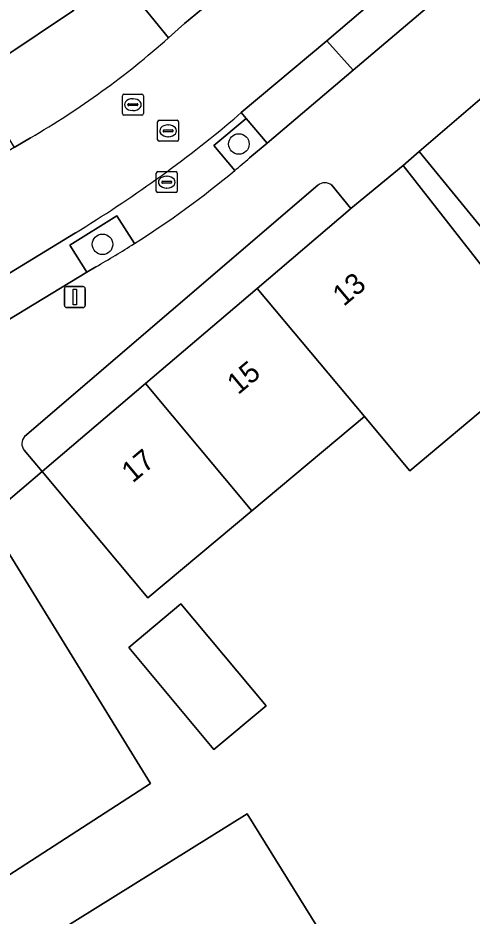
# Model space of a CAD drawing. Extents: x 160377 to 161131, y 383938 to 384853.
# Drawn here: x 160506.2 to 160527.84, y 384576.33 to 384619.15 of the extents above; entities that cross this region are included whole.
import ezdxf

# ---------------------------------------------------------------- set-up
doc = ezdxf.new("R2010")
doc.units = 0
for name, color, linetype in [('IMGEO_Boom', 7, 'Continuous'), ('IMGEO_Erf', 7, 'Continuous'), ('IMGEO_Groenvoorziening', 7, 'Continuous'), ('IMGEO_Kolk', 7, 'Continuous'), ('IMGEO_Lichtmast', 7, 'Continuous'), ('IMGEO_Pand', 7, 'Continuous'), ('IMGEO_Pand_nummerreeks', 7, 'Continuous'), ('IMGEO_Parkeervlak_open', 7, 'Continuous'), ('IMGEO_Rijbaan_lokaal_open', 7, 'Continuous'), ('IMGEO_Rioolput', 7, 'Continuous'), ('IMGEO_Voetpad_open', 7, 'Continuous')]:
    doc.layers.add(name, color=color, linetype=linetype)

msp = doc.modelspace()

# ---------------------------------------------------------------- linework, layer by layer
at = {"layer": 'IMGEO_Boom'}
for centre in [(160516.729, 384613.142), (160510.228, 384608.359)]:
    msp.add_circle(centre, 0.489, dxfattribs=at)
at = {"layer": 'IMGEO_Erf'}
for points in [[(160490.311, 384641.034), (160487.376, 384638.462), (160482.03, 384633.785), (160480.044, 384632.046), (160482.426, 384628.164), (160484.63, 384624.502), (160486.272, 384625.497), (160493.788, 384613.128), (160495.105, 384610.917), (160497.699, 384612.511), (160492.86, 384618.279), (160495.354, 384620.362), (160500.491, 384614.212), (160505.433, 384617.223), (160508.84, 384619.505)], [(160515.541, 384584.27), (160511.476, 384589.127), (160513.96, 384591.206), (160518.026, 384586.35)]]:
    msp.add_lwpolyline(points, close=True, dxfattribs=at)
for points in [[(160531.124, 384605.699), (160525.318, 384612.792), (160524.553, 384612.123), (160534.309, 384599.665)], [(160529.128, 384601.114), (160524.882, 384597.562), (160522.725, 384600.14), (160517.353, 384595.645), (160512.392, 384591.494), (160507.348, 384597.523), (160505.417, 384595.87), (160502.163, 384599.769), (160502.012, 384599.678), (160505.28, 384594.383), (160512.52, 384582.651), (160504.131, 384577.228), (160504.808, 384576.111), (160506.603, 384573.183), (160507.822, 384571.227), (160508.949, 384569.364), (160510.226, 384570.151), (160507.222, 384575.031), (160517.125, 384581.202), (160524.89, 384568.667), (160532.493, 384556.307)]]:
    msp.add_lwpolyline(points, dxfattribs=at)
at = {"layer": 'IMGEO_Groenvoorziening'}
for points in [[(160515.853, 384622.729), (160515.539, 384622.791), (160512.038, 384619.839), (160513.366, 384618.206), (160514.128, 384618.881), (160514.949, 384619.556)], [(160518.072, 384613.179), (160517.082, 384614.357), (160515.537, 384613.078), (160516.53, 384611.879)], [(160517.238, 384612.48), (160518.072, 384613.179)], [(160510.911, 384609.724), (160508.669, 384608.319), (160509.48, 384607.025), (160509.912, 384607.287)], [(160511.745, 384608.393), (160510.911, 384609.724)]]:
    msp.add_lwpolyline(points, dxfattribs=at)
for centre, radius, start, end in [((160477.923, 384658.077), 60.206, 309.88502, 310.76884), ((160487.667, 384646.227), 44.846, 299.7383, 302.4737)]:
    msp.add_arc(centre, radius, start, end, dxfattribs=at)
at = {"layer": 'IMGEO_Kolk'}
for p, q in [((160512.79, 384610.897), (160512.79, 384611.749)), ((160512.865, 384611.823), (160513.717, 384611.823)), ((160513.278, 384611.603), (160513.303, 384611.603)), ((160513.791, 384611.749), (160513.791, 384610.897)), ((160513.049, 384611.317), (160513.049, 384611.329)), ((160513.487, 384611.28), (160513.089, 384611.28)), ((160513.092, 384611.366), (160513.49, 384611.366)), ((160513.301, 384611.043), (160513.276, 384611.043)), ((160513.533, 384611.329), (160513.533, 384611.317)), ((160513.717, 384610.823), (160512.865, 384610.823))]:
    msp.add_line(p, q, dxfattribs=at)
for points in [[(160512.79, 384610.897), (160512.79, 384611.749)], [(160512.865, 384611.823), (160513.717, 384611.823)], [(160513.791, 384611.749), (160513.791, 384610.897)], [(160513.717, 384610.823), (160512.865, 384610.823)]]:
    msp.add_lwpolyline(points, dxfattribs=at)
for centre, radius, start, end in [((160512.867, 384611.747), 0.0765, 91.552, 178.448), ((160512.867, 384611.747), 0.0765, 91.552, 178.448), ((160513.715, 384611.747), 0.0765, 1.552, 88.448), ((160513.715, 384611.747), 0.0765, 1.552, 88.448), ((160513.089, 384611.326), 0.0403, 85.8775, 175.7526), ((160513.086, 384611.316), 0.0366, 178.938, 274.7102), ((160513.49, 384611.323), 0.043, 264.8664, 352.4533), ((160513.494, 384611.328), 0.0386, 1.7309, 96.639), ((160512.867, 384610.899), 0.0765, 181.552, 268.448), ((160512.867, 384610.899), 0.0765, 181.552, 268.448), ((160513.715, 384610.899), 0.0765, 271.552, 358.448), ((160513.715, 384610.899), 0.0765, 271.552, 358.448)]:
    msp.add_arc(centre, radius, start, end, dxfattribs=at)
for centre, major_axis, ratio, start_param, end_param in [((160513.277, 384611.323), (-0.387, 0.002), 0.722429, 4.712389, 7.853982), ((160513.302, 384611.323), (-0.39, 0.002), 0.717154, 1.570796, 4.712389)]:
    msp.add_ellipse(centre, major_axis=major_axis, ratio=ratio, start_param=start_param, end_param=end_param, dxfattribs=at)
at = {"layer": 'IMGEO_Lichtmast'}
for p, q in [((160508.511, 384606.34), (160509.301, 384606.34)), ((160509.301, 384606.34), (160508.511, 384606.34)), ((160508.411, 384605.44), (160508.411, 384606.24)), ((160508.411, 384606.24), (160508.411, 384605.44)), ((160509.401, 384606.24), (160509.401, 384605.44)), ((160509.401, 384605.44), (160509.401, 384606.24)), ((160509.301, 384605.34), (160508.511, 384605.34)), ((160508.511, 384605.34), (160509.301, 384605.34))]:
    msp.add_line(p, q, dxfattribs=at)
msp.add_lwpolyline([(160508.831, 384606.215), (160508.981, 384606.215), (160508.981, 384605.465), (160508.831, 384605.465), (160508.831, 384606.215)], dxfattribs=at)
for centre, start, end in [((160508.511, 384606.24), 90, 180), ((160508.511, 384606.24), 90, 180), ((160509.301, 384606.24), 0, 90), ((160509.301, 384606.24), 360, 90), ((160508.511, 384605.44), 180, 270), ((160508.511, 384605.44), 180, 270), ((160509.301, 384605.44), 270, 0), ((160509.301, 384605.44), 270, 0)]:
    msp.add_arc(centre, 0.1, start, end, dxfattribs=at)
at = {"layer": 'IMGEO_Pand'}
for points in [[(160529.551, 384616.405), (160525.318, 384612.792), (160531.124, 384605.699), (160535.503, 384609.431)], [(160524.553, 384612.123), (160522.073, 384610.067), (160522.028, 384610.03), (160517.602, 384606.259), (160522.725, 384600.14), (160524.882, 384597.562), (160529.128, 384601.114), (160531.827, 384597.62), (160533.738, 384599.195), (160534.309, 384599.665)], [(160517.353, 384595.645), (160522.725, 384600.14), (160517.602, 384606.259), (160512.271, 384601.717)], [(160517.353, 384595.645), (160512.271, 384601.717), (160507.571, 384597.713), (160507.348, 384597.523), (160512.392, 384591.494)], [(160505.28, 384594.383), (160502.012, 384599.678), (160498.192, 384597.431), (160493.558, 384594.558), (160495.511, 384591.372), (160495.246, 384591.211), (160495.81, 384590.283), (160496.622, 384590.776), (160498.25, 384588.106), (160497.439, 384587.611), (160498.003, 384586.686), (160498.268, 384586.847), (160504.131, 384577.228), (160512.52, 384582.651)], [(160515.541, 384584.27), (160518.026, 384586.35), (160513.96, 384591.206), (160511.476, 384589.127)], [(160517.125, 384581.202), (160507.222, 384575.031), (160510.226, 384570.151), (160508.949, 384569.364), (160510.79, 384566.377), (160512.067, 384567.164), (160514.921, 384562.535), (160524.89, 384568.667)]]:
    msp.add_lwpolyline(points, close=True, dxfattribs=at)
at = {"layer": 'IMGEO_Parkeervlak_open'}
for points in [[(160527.515, 384623.709), (160520.914, 384618.061), (160522.181, 384616.664), (160526.432, 384620.283)], [(160516.53, 384611.879), (160515.537, 384613.078), (160517.082, 384614.357), (160516.839, 384614.646), (160516.494, 384614.33)], [(160509.48, 384607.025), (160508.669, 384608.319), (160510.911, 384609.724), (160511.745, 384608.393)], [(160508.935, 384608.903), (160494.05, 384599.816)], [(160497.432, 384599.722), (160509.48, 384607.025)]]:
    msp.add_lwpolyline(points, dxfattribs=at)
msp.add_lwpolyline([(160522.181, 384616.664), (160520.914, 384618.061), (160516.839, 384614.646), (160517.082, 384614.357), (160518.072, 384613.179)], close=True, dxfattribs=at)
for centre, radius, start, end in [((160476.184, 384662.498), 62.809, 301.42837, 309.92471), ((160486.945, 384647.461), 46.275, 302.4068, 309.7419)]:
    msp.add_arc(centre, radius, start, end, dxfattribs=at)
at = {"layer": 'IMGEO_Rijbaan_lokaal_open'}
for points in [[(160516.839, 384614.646), (160520.914, 384618.061), (160527.515, 384623.709), (160524.253, 384627.522), (160524.024, 384627.344), (160522.502, 384625.984), (160514.949, 384619.556), (160514.128, 384618.881), (160513.366, 384618.206)], [(160516.494, 384614.33), (160516.839, 384614.646)], [(160506.79, 384613.44), (160506.008, 384612.975), (160504.906, 384612.319), (160491.121, 384603.92), (160493.761, 384599.639), (160494.05, 384599.816), (160508.935, 384608.903)]]:
    msp.add_lwpolyline(points, dxfattribs=at)
for centre, radius, start, end in [((160486.934, 384647.756), 39.647, 300.0543, 311.8117), ((160476.184, 384662.498), 62.809, 301.42837, 309.92471)]:
    msp.add_arc(centre, radius, start, end, dxfattribs=at)
at = {"layer": 'IMGEO_Rioolput'}
for p, q in [((160511.175, 384614.592), (160511.175, 384615.444)), ((160511.25, 384615.518), (160512.102, 384615.518)), ((160511.663, 384615.298), (160511.688, 384615.298)), ((160512.176, 384615.444), (160512.176, 384614.592)), ((160511.434, 384615.012), (160511.434, 384615.024)), ((160511.872, 384614.975), (160511.474, 384614.975)), ((160511.477, 384615.061), (160511.875, 384615.061)), ((160511.918, 384615.024), (160511.918, 384615.012)), ((160512.102, 384614.518), (160511.25, 384614.518)), ((160511.686, 384614.738), (160511.661, 384614.738)), ((160512.855, 384613.345), (160512.855, 384614.197)), ((160512.93, 384614.271), (160513.782, 384614.271)), ((160513.343, 384614.051), (160513.368, 384614.051)), ((160513.856, 384614.197), (160513.856, 384613.345)), ((160513.114, 384613.765), (160513.114, 384613.777)), ((160513.552, 384613.728), (160513.154, 384613.728)), ((160513.157, 384613.814), (160513.555, 384613.814)), ((160513.598, 384613.777), (160513.598, 384613.765)), ((160513.782, 384613.271), (160512.93, 384613.271)), ((160513.366, 384613.491), (160513.341, 384613.491))]:
    msp.add_line(p, q, dxfattribs=at)
for points in [[(160511.175, 384614.592), (160511.175, 384615.444)], [(160511.25, 384615.518), (160512.102, 384615.518)], [(160512.176, 384615.444), (160512.176, 384614.592)], [(160512.102, 384614.518), (160511.25, 384614.518)], [(160512.855, 384613.345), (160512.855, 384614.197)], [(160512.93, 384614.271), (160513.782, 384614.271)], [(160513.856, 384614.197), (160513.856, 384613.345)], [(160513.782, 384613.271), (160512.93, 384613.271)]]:
    msp.add_lwpolyline(points, dxfattribs=at)
for centre, radius, start, end in [((160511.252, 384615.442), 0.0765, 91.552, 178.448), ((160511.252, 384615.442), 0.0765, 91.552, 178.448), ((160512.1, 384615.442), 0.0765, 1.552, 88.448), ((160512.1, 384615.442), 0.0765, 1.552, 88.448), ((160511.474, 384615.021), 0.0403, 85.8775, 175.7526), ((160511.471, 384615.011), 0.0366, 178.938, 274.7102), ((160511.875, 384615.018), 0.043, 264.8664, 352.4533), ((160511.879, 384615.023), 0.0386, 1.7309, 96.639), ((160511.252, 384614.594), 0.0765, 181.552, 268.448), ((160511.252, 384614.594), 0.0765, 181.552, 268.448), ((160512.1, 384614.594), 0.0765, 271.552, 358.448), ((160512.1, 384614.594), 0.0765, 271.552, 358.448), ((160512.932, 384614.195), 0.0765, 91.552, 178.448), ((160512.932, 384614.195), 0.0765, 91.552, 178.448), ((160513.78, 384614.195), 0.0765, 1.552, 88.448), ((160513.78, 384614.195), 0.0765, 1.552, 88.448), ((160513.154, 384613.774), 0.0403, 85.8775, 175.7526), ((160513.151, 384613.764), 0.0366, 178.938, 274.7102), ((160513.555, 384613.771), 0.043, 264.8664, 352.4533), ((160513.559, 384613.776), 0.0386, 1.7309, 96.639), ((160512.932, 384613.347), 0.0765, 181.552, 268.448), ((160512.932, 384613.347), 0.0765, 181.552, 268.448), ((160513.78, 384613.347), 0.0765, 271.552, 358.448), ((160513.78, 384613.347), 0.0765, 271.552, 358.448)]:
    msp.add_arc(centre, radius, start, end, dxfattribs=at)
for centre, major_axis, ratio, start_param, end_param in [((160511.662, 384615.018), (-0.387, 0.002), 0.722429, 4.712389, 7.853982), ((160511.687, 384615.018), (-0.39, 0.002), 0.717154, 1.570796, 4.712389), ((160513.342, 384613.771), (-0.387, 0.002), 0.722429, 4.712389, 7.853982), ((160513.367, 384613.771), (-0.39, 0.002), 0.717154, 1.570796, 4.712389)]:
    msp.add_ellipse(centre, major_axis=major_axis, ratio=ratio, start_param=start_param, end_param=end_param, dxfattribs=at)
at = {"layer": 'IMGEO_Voetpad_open'}
for points in [[(160526.662, 384629.966), (160524.356, 384632.684), (160523.595, 384632.035), (160516.634, 384626.096), (160510.025, 384620.507), (160508.84, 384619.505), (160505.433, 384617.223), (160500.491, 384614.212), (160497.699, 384612.511), (160495.105, 384610.917), (160486.196, 384605.461), (160487.698, 384602.38)], [(160521.152, 384611.173), (160522.073, 384610.067), (160524.553, 384612.123), (160525.318, 384612.792), (160529.551, 384616.405), (160533.783, 384620.017), (160534.548, 384620.664), (160530.598, 384625.63)], [(160513.366, 384618.206), (160512.038, 384619.839), (160515.539, 384622.791), (160515.853, 384622.729)], [(160526.432, 384620.283), (160522.181, 384616.664), (160518.072, 384613.179), (160517.238, 384612.48)], [(160501.67, 384612.496), (160501.585, 384612.703), (160504.912, 384614.758), (160506.008, 384612.975), (160506.79, 384613.44)], [(160520.499, 384611.171), (160506.507, 384599.192)], [(160506.507, 384599.192), (160520.499, 384611.171)], [(160517.602, 384606.259), (160522.028, 384610.03), (160522.073, 384610.067), (160521.152, 384611.173)], [(160509.912, 384607.287), (160509.48, 384607.025), (160497.432, 384599.722)], [(160506.485, 384598.535), (160507.348, 384597.523), (160507.571, 384597.713), (160512.271, 384601.717), (160517.602, 384606.259)], [(160491.408, 384597.99), (160493.558, 384594.558), (160498.192, 384597.431), (160502.012, 384599.678), (160502.163, 384599.769), (160505.417, 384595.87), (160507.348, 384597.523), (160506.485, 384598.535)]]:
    msp.add_lwpolyline(points, dxfattribs=at)
for centre, radius, start, end in [((160486.934, 384647.756), 39.647, 300.0543, 311.8117), ((160477.923, 384658.077), 60.206, 309.88502, 310.76884), ((160486.945, 384647.461), 46.275, 302.4068, 309.7419), ((160520.827, 384610.808), 0.489, 48.2741, 132.0769), ((160520.827, 384610.808), 0.489, 48.2741, 132.0769), ((160487.667, 384646.227), 44.846, 299.7383, 302.4737), ((160506.924, 384598.849), 0.54, 140.566, 215.5983), ((160506.924, 384598.849), 0.54, 140.566, 215.5983)]:
    msp.add_arc(centre, radius, start, end, dxfattribs=at)

# ---------------------------------------------------------------- texts
at = {"layer": 'IMGEO_Pand_nummerreeks'}
for s, rotation, p in [('13', 39.9237, (160521.723, 384605.366)), ('15', 39.9249, (160516.692, 384601.155)), ('17', 39.9249, (160511.662, 384596.945))]:
    msp.add_text(s, height=1, rotation=rotation, dxfattribs=at).set_placement(p)

doc.saveas('drawing.dxf')
